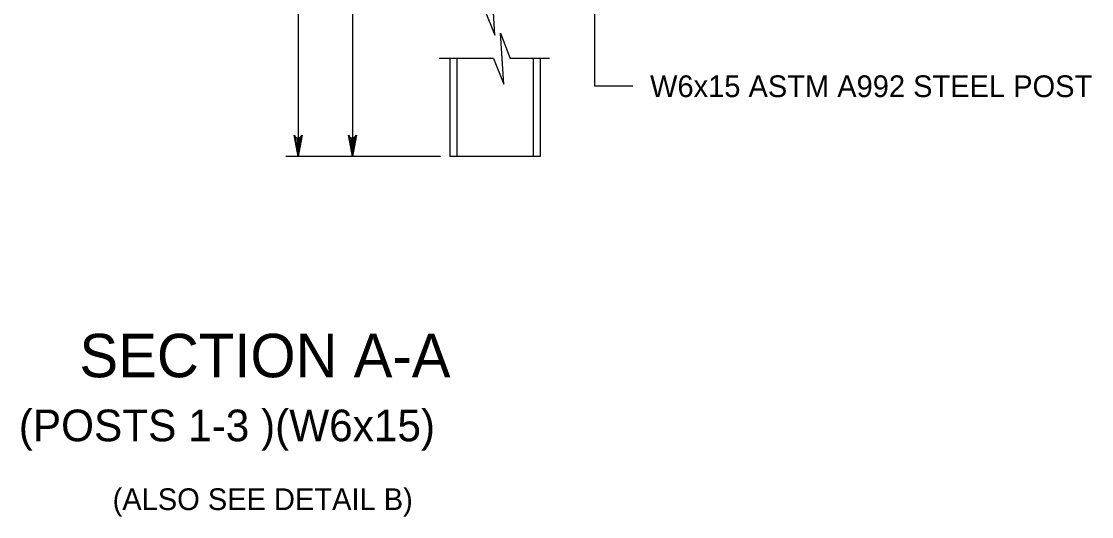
# Model space of a CAD drawing. Extents: x 632007860 to 635435983, y 295418622 to 297794622.
# Drawn here: x 632174488 to 632324695, y 295748481 to 295817961 of the extents above; entities that cross this region are included whole.
import ezdxf

# ---------------------------------------------------------------- set-up
doc = ezdxf.new("R2010")
doc.units = 0
for name, color, linetype in [('S-DETL-DIMS', 7, 'Continuous'), ('S-DETL-T120', 7, 'Continuous'), ('S-DETL-T240', 7, 'Continuous'), ('S-STEL', 7, 'Continuous')]:
    doc.layers.add(name, color=color, linetype=linetype)

msp = doc.modelspace()

# ---------------------------------------------------------------- linework, layer by layer
at = {"layer": 'S-DETL-DIMS'}
for p, q in [((632213325, 295871180), (632213325, 295799017)), ((632220945, 295858743), (632220945, 295799017)), ((632254933, 295821801), (632254933, 295808925)), ((632240728, 295812741), (632233133, 295812741)), ((632248629, 295812741), (632243110, 295812741)), ((632254933, 295808925), (632260316, 295808925)), ((632233291, 295799017), (632211615, 295799017))]:
    msp.add_line(p, q, dxfattribs=at)
for points in [[(632239484, 295819610), (632240934, 295816038), (632240502, 295823181), (632241866, 295819610)], [(632240728, 295812741), (632242178, 295809169), (632241746, 295816313), (632243110, 295812741)], [(632213325, 295799017), (632212770, 295801977), (632212928, 295801749), (632213127, 295801631), (632213325, 295801597), (632213524, 295801631), (632213722, 295801749), (632213880, 295801977), (632213325, 295799017), (632213722, 295801749), (632213524, 295801631), (632213325, 295799017), (632213325, 295801597), (632213127, 295801631), (632213325, 295799017), (632212928, 295801749)], [(632220945, 295799017), (632220391, 295801977), (632220548, 295801749), (632220747, 295801631), (632220945, 295801597), (632221144, 295801631), (632221342, 295801749), (632221500, 295801977), (632220945, 295799017), (632221342, 295801749), (632221144, 295801631), (632220945, 295799017), (632220945, 295801597), (632220747, 295801631), (632220945, 295799017), (632220548, 295801749)]]:
    msp.add_lwpolyline(points, dxfattribs=at)
at = {"layer": 'S-STEL'}
for p, q in [((632234600, 295812741), (632234600, 295799017)), ((632235584, 295812741), (632235584, 295799017)), ((632246316, 295812741), (632246316, 295799017)), ((632247300, 295812741), (632247300, 295799017)), ((632247300, 295799017), (632234600, 295799017))]:
    msp.add_line(p, q, dxfattribs=at)

# ---------------------------------------------------------------- texts
at = {"layer": 'S-DETL-T120'}
for s, p in [('W6x15 ASTM A992 STEEL POST', (632262722, 295807340)), ('(ALSO SEE DETAIL B)', (632187291, 295749398))]:
    msp.add_text(s, height=3048.07, dxfattribs=at).set_placement(p)
at = {"layer": 'S-DETL-T240'}
for s, height, p in [('SECTION A-A', 6096, (632182627, 295768029)), ('(POSTS 1-3 )(W6x15)', 4442.45, (632174119, 295759050))]:
    msp.add_text(s, height=height, dxfattribs=at).set_placement(p)

doc.saveas('drawing.dxf')
